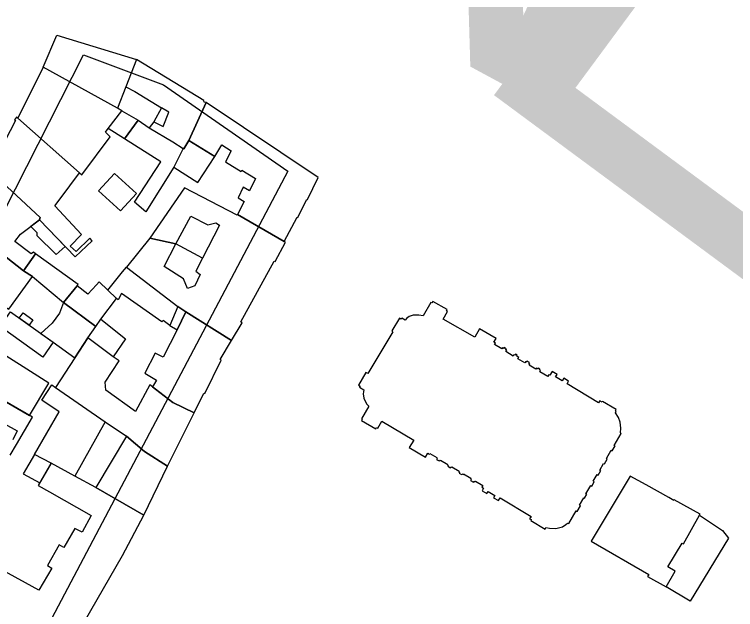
# Model space of a CAD drawing. Extents: x -293619 to -291580, y 30940 to 32770.
# Drawn here: x -291630.27 to -291625.16, y 30978.96 to 30983.17 of the extents above; entities that cross this region are included whole.
import ezdxf

# ---------------------------------------------------------------- set-up
doc = ezdxf.new("R2010")
doc.units = 0
doc.layers.add('RAMKA_I_OPISY', color=7, linetype='Continuous')

msp = doc.modelspace()

# ---------------------------------------------------------------- linework, layer by layer
at = {"layer": 'RAMKA_I_OPISY'}
for points in [[(-291629.4086, 30982.853), (-291629.4842, 30982.66), (-291629.5426, 30982.5094), (-291630.0701, 30982.8004), (-291629.973, 30983.0258)], [(-291630.5589, 30978.9067), (-291630.6696, 30978.9789), (-291631.4745, 30979.5637), (-291629.7845, 30982.8868), (-291629.2165, 30982.6738), (-291628.336, 30982.0631), (-291630.0544, 30978.811)], [(-291628.9153, 30982.5481), (-291628.9278, 30982.5521), (-291628.9299, 30982.5635), (-291629.4085, 30982.8529), (-291629.4842, 30982.66), (-291629.4193, 30982.6264), (-291629.2315, 30982.5123), (-291629.2853, 30982.4118), (-291629.3176, 30982.3698), (-291629.1504, 30982.2705), (-291629.0768, 30982.2226), (-291629.0719, 30982.2202), (-291629.0373, 30982.2792)], [(-291630.0701, 30982.8004), (-291630.2489, 30982.4377), (-291629.8129, 30982.0514), (-291629.7964, 30982.0368), (-291629.5957, 30982.3054), (-291629.629, 30982.3381), (-291629.6094, 30982.3638), (-291629.5133, 30982.4898), (-291629.5426, 30982.5093)], [(-291628.3608, 30981.5634), (-291628.2685, 30981.7365), (-291628.2639, 30981.7349), (-291628.2173, 30981.8305), (-291628.202, 30981.862), (-291628.1968, 30981.862), (-291628.1197, 30982.0168), (-291628.9153, 30982.5481), (-291629.0373, 30982.2792), (-291628.8533, 30982.1664), (-291628.803, 30982.2499), (-291628.7384, 30982.2065), (-291628.7779, 30982.1277), (-291628.667, 30982.0612), (-291628.6612, 30982.0704), (-291628.5638, 30982.0098), (-291628.6064, 30981.9232), (-291628.6529, 30981.9487), (-291628.6885, 30981.8727), (-291628.6441, 30981.8487), (-291628.6932, 30981.7555)], [(-291629.2853, 30982.4118), (-291629.2201, 30982.3783), (-291629.1788, 30982.48), (-291629.2315, 30982.5123)], [(-291630.2489, 30982.4377), (-291630.2584, 30982.445), (-291630.2727, 30982.4258), (-291630.2669, 30982.4215), (-291630.38, 30982.2059), (-291630.4448, 30982.0825), (-291630.4556, 30982.0863), (-291630.4634, 30982.0763), (-291630.092, 30981.733), (-291630.095, 30981.7173), (-291629.8429, 30981.4554), (-291629.7227, 30981.5696), (-291629.7389, 30981.5867), (-291629.8367, 30981.4939), (-291629.8775, 30981.5304), (-291629.798, 30981.6146), (-291629.9871, 30981.8175), (-291629.9507, 30981.8653), (-291629.8129, 30982.0514)], [(-291629.5133, 30982.4898), (-291629.3957, 30982.4231), (-291629.4931, 30982.2914), (-291629.6094, 30982.3638)], [(-291629.1428, 30982.09), (-291629.3424, 30981.7736), (-291629.4233, 30981.8426), (-291629.2362, 30982.1296), (-291629.4931, 30982.2914), (-291629.3957, 30982.4231), (-291629.3176, 30982.3698), (-291629.1504, 30982.2705), (-291629.0768, 30982.2226), (-291629.0768, 30982.2226)], [(-291629.0373, 30982.2792), (-291629.0719, 30982.2202), (-291629.0768, 30982.2226), (-291629.1428, 30982.09), (-291628.9729, 30981.9826), (-291628.8533, 30982.1664)], [(-291630.4634, 30982.0763), (-291630.4764, 30982.0522), (-291630.4659, 30982.0463), (-291630.6893, 30981.6564), (-291630.332, 30981.4525), (-291630.2089, 30981.357), (-291630.1244, 30981.4771), (-291630.1387, 30981.4889), (-291630.1553, 30981.4763), (-291630.2707, 30981.564), (-291630.2302, 30981.6168), (-291630.095, 30981.7173), (-291630.092, 30981.733)], [(-291629.5643, 30982.0465), (-291629.4082, 30981.9045), (-291629.521, 30981.7803), (-291629.6771, 30981.9224)], [(-291628.7357, 30980.8621), (-291628.6596, 30980.9871), (-291628.6682, 30980.9948), (-291628.4328, 30981.4249), (-291628.4258, 30981.4213), (-291628.3525, 30981.5583), (-291628.3608, 30981.5634), (-291628.6932, 30981.7555), (-291628.6957, 30981.7506), (-291629.0673, 30981.9445), (-291629.3149, 30981.5886), (-291629.1284, 30981.5465), (-291629.0237, 30981.7441), (-291628.9029, 30981.683), (-291628.8464, 30981.6958), (-291628.8199, 30981.6794), (-291628.9416, 30981.4471), (-291628.9876, 30981.354), (-291628.9572, 30981.3306), (-291628.9957, 30981.2508), (-291629.0466, 30981.2321), (-291629.0756, 30981.3007), (-291629.2126, 30981.386), (-291629.1284, 30981.5465), (-291629.3149, 30981.5886), (-291629.4796, 30981.3824), (-291629.1159, 30981.1027), (-291629.0576, 30981.0668)], [(-291629.0237, 30981.7441), (-291628.9029, 30981.683), (-291628.8464, 30981.6958), (-291628.8199, 30981.6794), (-291628.9416, 30981.4471), (-291629.1284, 30981.5465)], [(-291630.095, 30981.7173), (-291630.1583, 30981.6702), (-291630.1155, 30981.6282), (-291630.115, 30981.6072), (-291629.9781, 30981.4713), (-291629.9142, 30981.5295)], [(-291630.6893, 30981.6564), (-291630.833, 30981.387), (-291630.8298, 30981.393), (-291630.833, 30981.387), (-291630.3128, 30981.0843), (-291630.1462, 30981.3153), (-291630.2089, 30981.357), (-291630.332, 30981.4525)], [(-291629.8299, 30981.2488), (-291629.823, 30981.2604), (-291630.1244, 30981.4771), (-291630.2089, 30981.357), (-291630.1462, 30981.3153), (-291629.9265, 30981.1325)], [(-291629.1721, 30980.9694), (-291629.2182, 30981.0051), (-291629.228, 30980.9952), (-291629.5138, 30981.1946), (-291629.5381, 30981.1498), (-291629.5507, 30981.1606), (-291629.6119, 30981.2204), (-291629.5069, 30981.3483), (-291629.4796, 30981.3824), (-291629.1159, 30981.1027)], [(-291629.662, 30981.0141), (-291629.5507, 30981.1606), (-291629.6119, 30981.2204), (-291629.6719, 30981.2785), (-291629.6928, 30981.2566), (-291629.7524, 30981.1906), (-291629.8299, 30981.2488), (-291629.9265, 30981.1325), (-291629.6971, 30980.9629)], [(-291629.9265, 30981.1325), (-291629.9554, 30981.0565), (-291630.0052, 30980.9843), (-291630.0874, 30980.9125), (-291629.9998, 30980.8503), (-291629.8451, 30980.74), (-291629.7531, 30980.8812), (-291629.6971, 30980.9629)], [(-291630.3022, 30981.0648), (-291629.9998, 30980.8503), (-291630.0721, 30980.7444), (-291630.3755, 30980.9607)], [(-291629, 30980.3496), (-291628.9317, 30980.4904), (-291628.9234, 30980.4864), (-291628.8083, 30980.7234), (-291628.8161, 30980.7272), (-291628.7357, 30980.8621), (-291629.0576, 30981.0668), (-291629.1211, 30980.9374), (-291629.2199, 30980.744), (-291629.276, 30980.7724), (-291629.3483, 30980.6307), (-291629.2672, 30980.581), (-291629.2945, 30980.5334), (-291629.1498, 30980.4243)], [(-291629.0576, 30981.0668), (-291629.1159, 30981.1027), (-291629.1721, 30980.9694), (-291629.1211, 30980.9374)], [(-291630.2392, 30981.0202), (-291630.2128, 30981.0575), (-291630.143, 30981.008), (-291630.1695, 30980.9707)], [(-291629.7531, 30980.8812), (-291629.6971, 30980.9629), (-291629.662, 30981.0141), (-291629.4875, 30980.8736), (-291629.5735, 30980.748)], [(-291630.168, 30980.3321), (-291630.0309, 30980.5609), (-291630.4672, 30980.8376), (-291630.5038, 30980.8614), (-291630.6536, 30980.5887), (-291630.5532, 30980.5334), (-291630.5409, 30980.5458)], [(-291629.1881, 30979.9732), (-291629, 30980.3496), (-291629.1498, 30980.4243), (-291629.3149, 30980.5487), (-291629.4153, 30980.3603), (-291629.6258, 30980.5106), (-291629.6312, 30980.5662), (-291629.5324, 30980.7175), (-291629.5735, 30980.748), (-291629.7531, 30980.8812), (-291629.8451, 30980.74), (-291629.9833, 30980.5284), (-291629.6316, 30980.2874), (-291629.4801, 30980.1846), (-291629.3511, 30980.075)], [(-291629.6316, 30980.2874), (-291629.8451, 30979.9014), (-291630.014, 30979.9925), (-291630.1318, 30980.055), (-291629.9556, 30980.3565), (-291630.0788, 30980.4391), (-291630.0095, 30980.5474), (-291629.9833, 30980.5284)], [(-291629.3562, 30979.6255), (-291629.1881, 30979.9732), (-291629.3511, 30980.075), (-291629.4801, 30980.1846), (-291629.6968, 30979.8216)], [(-291630.014, 30979.9925), (-291630.1318, 30980.055), (-291630.2123, 30979.9171), (-291630.0941, 30979.8547)], [(-291629.9543, 30978.5504), (-291629.7674, 30978.8645), (-291629.7761, 30978.871), (-291629.5077, 30979.3401), (-291629.3562, 30979.6255), (-291629.6968, 30979.8216), (-291629.8451, 30979.9014), (-291630.014, 30979.9925), (-291630.1051, 30979.8358), (-291630.0244, 30979.7899), (-291629.7301, 30979.6214), (-291629.7939, 30979.5036), (-291629.8447, 30979.5309), (-291629.924, 30979.3955), (-291629.9577, 30979.4137), (-291630.0389, 30979.2681), (-291630.0079, 30979.2493), (-291630.1017, 30979.0941), (-291630.3628, 30979.2367), (-291630.5589, 30978.9067)], [(-291625.5907, 30979.2279), (-291625.6423, 30979.2595), (-291625.5398, 30979.4275), (-291625.5313, 30979.4223), (-291625.4171, 30979.6238), (-291625.4127, 30979.6314), (-291625.5959, 30979.7337), (-291625.5991, 30979.7293), (-291625.6354, 30979.7496), (-291625.796, 30979.8392), (-291625.9078, 30979.9014), (-291626.1853, 30979.4403), (-291625.7771, 30979.2046), (-291625.7865, 30979.1892), (-291625.6543, 30979.1177)], [(-291625.4171, 30979.6238), (-291625.2538, 30979.5172), (-291625.2117, 30979.4626), (-291625.484, 30979.0154), (-291625.6543, 30979.1177), (-291625.5907, 30979.2279), (-291625.6423, 30979.2595), (-291625.5398, 30979.4275), (-291625.5313, 30979.4223)]]:
    msp.add_lwpolyline(points, close=True, dxfattribs=at)
for points in [[(-291626.016, 30980.1151), (-291626.0219, 30980.1186), (-291625.9719, 30980.2043), (-291625.9776, 30980.2079), (-291625.9746, 30980.2425), (-291625.9794, 30980.2831), (-291625.9914, 30980.3163), (-291626.013, 30980.3499), (-291626.0068, 30980.3612), (-291626.0116, 30980.3642), (-291626.0081, 30980.3742), (-291626.1047, 30980.4297), (-291626.1071, 30980.4256), (-291626.1244, 30980.4354), (-291626.1323, 30980.4218), (-291626.356, 30980.5563), (-291626.3449, 30980.5744), (-291626.379, 30980.5947), (-291626.3898, 30980.5763), (-291626.4377, 30980.6052), (-291626.4269, 30980.6228), (-291626.4612, 30980.6437), (-291626.4777, 30980.6161), (-291626.4845, 30980.6201), (-291626.4923, 30980.6071), (-291626.5494, 30980.6415), (-291626.544, 30980.6501), (-291626.5521, 30980.6553), (-291626.5494, 30980.6596), (-291626.5619, 30980.6672), (-291626.5646, 30980.6626), (-291626.5724, 30980.6675), (-291626.5776, 30980.6588), (-291626.6246, 30980.6872), (-291626.6195, 30980.6956), (-291626.6271, 30980.6999), (-291626.6233, 30980.7061), (-291626.6381, 30980.7151), (-291626.6419, 30980.7091), (-291626.649, 30980.7134), (-291626.6549, 30980.7037), (-291626.7041, 30980.7332), (-291626.6982, 30980.7432), (-291626.7125, 30980.7519), (-291626.7086, 30980.7583), (-291626.7225, 30980.7667), (-291626.7271, 30980.7589), (-291626.7323, 30980.7621), (-291626.738, 30980.7527), (-291626.7894, 30980.7838), (-291626.784, 30980.793), (-291626.7907, 30980.797), (-291626.7869, 30980.803), (-291626.8018, 30980.8119), (-291626.8061, 30980.8049), (-291626.8148, 30980.81), (-291626.8194, 30980.8024), (-291626.8705, 30980.8333), (-291626.8635, 30980.8446), (-291626.874, 30980.8509), (-291626.8589, 30980.8779), (-291626.976, 30980.9442), (-291627.0087, 30980.8866), (-291627.2346, 30981.0145), (-291627.2041, 30981.0684), (-291627.2116, 30981.0727), (-291627.2065, 30981.0813), (-291627.3079, 30981.1379), (-291627.3136, 30981.1284), (-291627.3228, 30981.1322), (-291627.3769, 30981.0378), (-291627.4069, 30981.0432), (-291627.4467, 30981.0413), (-291627.4756, 30981.0318), (-291627.493, 30981.0199), (-291627.5035, 30981.0056), (-291627.5279, 30981.021), (-291627.5335, 30981.0129), (-291627.5449, 30981.021), (-291627.5985, 30980.9313), (-291627.5906, 30980.9245)], [(-291626.016, 30980.1151), (-291626.0219, 30980.1186), (-291625.9719, 30980.2043), (-291625.9776, 30980.2079), (-291625.9746, 30980.2425), (-291625.9794, 30980.2831), (-291625.9914, 30980.3163), (-291626.013, 30980.3499), (-291626.0068, 30980.3612), (-291626.0116, 30980.3642), (-291626.0081, 30980.3742), (-291626.1047, 30980.4297), (-291626.1071, 30980.4256), (-291626.1244, 30980.4354), (-291626.1323, 30980.4218), (-291626.356, 30980.5563), (-291626.3449, 30980.5744), (-291626.379, 30980.5947), (-291626.3898, 30980.5763), (-291626.4377, 30980.6052), (-291626.4269, 30980.6228), (-291626.4612, 30980.6437), (-291626.4777, 30980.6161), (-291626.4845, 30980.6201), (-291626.4923, 30980.6071), (-291626.5494, 30980.6415), (-291626.544, 30980.6501), (-291626.5521, 30980.6553), (-291626.5494, 30980.6596), (-291626.5619, 30980.6672), (-291626.5646, 30980.6626), (-291626.5724, 30980.6675), (-291626.5776, 30980.6588), (-291626.6246, 30980.6872), (-291626.6195, 30980.6956), (-291626.6271, 30980.6999), (-291626.6233, 30980.7061), (-291626.6381, 30980.7151), (-291626.6419, 30980.7091), (-291626.649, 30980.7134), (-291626.6549, 30980.7037), (-291626.7041, 30980.7332), (-291626.6982, 30980.7432), (-291626.7125, 30980.7519), (-291626.7086, 30980.7583), (-291626.7225, 30980.7667), (-291626.7271, 30980.7589), (-291626.7323, 30980.7621), (-291626.738, 30980.7527), (-291626.7894, 30980.7838), (-291626.784, 30980.793), (-291626.7907, 30980.797), (-291626.7869, 30980.803), (-291626.8018, 30980.8119), (-291626.8061, 30980.8049), (-291626.8148, 30980.81), (-291626.8194, 30980.8024), (-291626.8705, 30980.8333), (-291626.8635, 30980.8446), (-291626.874, 30980.8509), (-291626.8589, 30980.8779), (-291626.976, 30980.9442), (-291627.0087, 30980.8866), (-291627.2346, 30981.0145), (-291627.2041, 30981.0684), (-291627.2116, 30981.0727), (-291627.2065, 30981.0813), (-291627.3079, 30981.1379), (-291627.3136, 30981.1284), (-291627.3228, 30981.1322), (-291627.3769, 30981.0378), (-291627.4069, 30981.0432), (-291627.4467, 30981.0413), (-291627.4756, 30981.0318), (-291627.493, 30981.0199), (-291627.5035, 30981.0056), (-291627.5279, 30981.021), (-291627.5335, 30981.0129), (-291627.5449, 30981.021), (-291627.5985, 30980.9313), (-291627.5906, 30980.9245)], [(-291627.5906, 30980.9245), (-291627.7683, 30980.6277), (-291627.7819, 30980.6358), (-291627.8354, 30980.5465), (-291627.8222, 30980.5384), (-291627.8265, 30980.5311), (-291627.7973, 30980.5135), (-291627.8019, 30980.4857), (-291627.7973, 30980.4529), (-291627.7778, 30980.4137), (-291627.7618, 30980.3969), (-291627.8135, 30980.3077), (-291627.8084, 30980.3047), (-291627.8138, 30980.2955), (-291627.7123, 30980.2365), (-291627.7069, 30980.2457), (-291627.6983, 30980.2406), (-291627.6688, 30980.2914), (-291627.4432, 30980.157), (-291627.4751, 30980.1037), (-291627.3607, 30980.0353), (-291627.3431, 30980.0648), (-291627.3317, 30980.058), (-291627.329, 30980.0623), (-291627.2803, 30980.0331), (-291627.2825, 30980.0296), (-291627.2768, 30980.0261), (-291627.2809, 30980.0193), (-291627.2636, 30980.009), (-291627.2606, 30980.0139), (-291627.2557, 30980.0109), (-291627.2536, 30980.0147), (-291627.2024, 30979.9841), (-291627.2046, 30979.9806), (-291627.1995, 30979.9774), (-291627.2024, 30979.972), (-291627.1835, 30979.9609), (-291627.1802, 30979.9663), (-291627.1754, 30979.9636), (-291627.1735, 30979.9666), (-291627.1218, 30979.936), (-291627.124, 30979.9325), (-291627.1167, 30979.9282), (-291627.1199, 30979.9225), (-291627.1042, 30979.9133), (-291627.1013, 30979.9181), (-291627.0931, 30979.9133), (-291627.0904, 30979.9179), (-291627.0382, 30979.8865), (-291627.0415, 30979.8811), (-291627.0358, 30979.8776), (-291627.0396, 30979.8716), (-291627.0196, 30979.8594), (-291627.016, 30979.8651), (-291627.0093, 30979.8611), (-291627.006, 30979.8667), (-291626.9538, 30979.8356), (-291626.9606, 30979.8242), (-291626.9477, 30979.8165), (-291626.9587, 30979.798), (-291626.9252, 30979.778), (-291626.9157, 30979.7937), (-291626.867, 30979.7645), (-291626.8765, 30979.7485), (-291626.8418, 30979.7277), (-291626.8305, 30979.7466), (-291626.6116, 30979.616), (-291626.6214, 30979.5995), (-291626.6103, 30979.593), (-291626.6138, 30979.587), (-291626.5121, 30979.5262), (-291626.5059, 30979.5365), (-291626.4807, 30979.5335), (-291626.4366, 30979.5308), (-291626.3882, 30979.5427), (-291626.3638, 30979.5581), (-291626.353, 30979.5689), (-291626.3441, 30979.5651), (-291626.2919, 30979.6547), (-291626.2854, 30979.6509), (-291626.2613, 30979.692), (-291626.2675, 30979.6955), (-291626.2372, 30979.7475), (-291626.2318, 30979.7442), (-291626.2151, 30979.7731), (-291626.2218, 30979.7772), (-291626.1877, 30979.8351), (-291626.181, 30979.8313), (-291626.1637, 30979.8611), (-291626.1702, 30979.8649), (-291626.1423, 30979.9127), (-291626.1358, 30979.9089), (-291626.1174, 30979.9403), (-291626.1244, 30979.9444), (-291626.0966, 30979.9917), (-291626.0906, 30979.9879), (-291626.0706, 30980.022), (-291626.0774, 30980.0258), (-291626.0433, 30980.0845), (-291626.0363, 30980.0805), (-291626.016, 30980.1151)], [(-291627.5906, 30980.9245), (-291627.7683, 30980.6277), (-291627.7819, 30980.6358), (-291627.8354, 30980.5465), (-291627.8222, 30980.5384), (-291627.8265, 30980.5311), (-291627.7973, 30980.5135), (-291627.8019, 30980.4857), (-291627.7973, 30980.4529), (-291627.7778, 30980.4137), (-291627.7618, 30980.3969), (-291627.8135, 30980.3077), (-291627.8084, 30980.3047), (-291627.8138, 30980.2955), (-291627.7123, 30980.2365), (-291627.7069, 30980.2457), (-291627.6983, 30980.2406), (-291627.6688, 30980.2914), (-291627.4432, 30980.157), (-291627.4751, 30980.1037), (-291627.3607, 30980.0353), (-291627.3431, 30980.0648), (-291627.3317, 30980.058), (-291627.329, 30980.0623), (-291627.2803, 30980.0331), (-291627.2825, 30980.0296), (-291627.2768, 30980.0261), (-291627.2809, 30980.0193), (-291627.2636, 30980.009), (-291627.2606, 30980.0139), (-291627.2557, 30980.0109), (-291627.2536, 30980.0147), (-291627.2024, 30979.9841), (-291627.2046, 30979.9806), (-291627.1995, 30979.9774), (-291627.2024, 30979.972), (-291627.1835, 30979.9609), (-291627.1802, 30979.9663), (-291627.1754, 30979.9636), (-291627.1735, 30979.9666), (-291627.1218, 30979.936), (-291627.124, 30979.9325), (-291627.1167, 30979.9282), (-291627.1199, 30979.9225), (-291627.1042, 30979.9133), (-291627.1013, 30979.9181), (-291627.0931, 30979.9133), (-291627.0904, 30979.9179), (-291627.0382, 30979.8865), (-291627.0415, 30979.8811), (-291627.0358, 30979.8776), (-291627.0396, 30979.8716), (-291627.0196, 30979.8594), (-291627.016, 30979.8651), (-291627.0093, 30979.8611), (-291627.006, 30979.8667), (-291626.9538, 30979.8356), (-291626.9606, 30979.8242), (-291626.9477, 30979.8165), (-291626.9587, 30979.798), (-291626.9252, 30979.778), (-291626.9157, 30979.7937), (-291626.867, 30979.7645), (-291626.8765, 30979.7485), (-291626.8418, 30979.7277), (-291626.8305, 30979.7466), (-291626.6116, 30979.616), (-291626.6214, 30979.5995), (-291626.6103, 30979.593), (-291626.6138, 30979.587), (-291626.5121, 30979.5262), (-291626.5059, 30979.5365), (-291626.4807, 30979.5335), (-291626.4366, 30979.5308), (-291626.3882, 30979.5427), (-291626.3638, 30979.5581), (-291626.353, 30979.5689), (-291626.3441, 30979.5651), (-291626.2919, 30979.6547), (-291626.2854, 30979.6509), (-291626.2613, 30979.692), (-291626.2675, 30979.6955), (-291626.2372, 30979.7475), (-291626.2318, 30979.7442), (-291626.2151, 30979.7731), (-291626.2218, 30979.7772), (-291626.1877, 30979.8351), (-291626.181, 30979.8313), (-291626.1637, 30979.8611), (-291626.1702, 30979.8649), (-291626.1423, 30979.9127), (-291626.1358, 30979.9089), (-291626.1174, 30979.9403), (-291626.1244, 30979.9444), (-291626.0966, 30979.9917), (-291626.0906, 30979.9879), (-291626.0706, 30980.022), (-291626.0774, 30980.0258), (-291626.0433, 30980.0845), (-291626.0363, 30980.0805), (-291626.016, 30980.1151)], [(-291630.3052, 30980.0496), (-291630.2598, 30980.1259), (-291630.1453, 30980.319), (-291630.5409, 30980.5458)], [(-291630.3437, 30980.2732), (-291630.2542, 30980.223), (-291630.286, 30980.1578)]]:
    msp.add_lwpolyline(points, dxfattribs=at)

# ---------------------------------------------------------------- texts
for s, rotation, p in [('N', 331.6371, (-291629.2036, 30983.9705)), ('E', 323.5319, (-291627.1808, 30982.8278))]:
    msp.add_text(s, height=3.4773, rotation=rotation, dxfattribs=at).set_placement(p)

doc.saveas('drawing.dxf')
